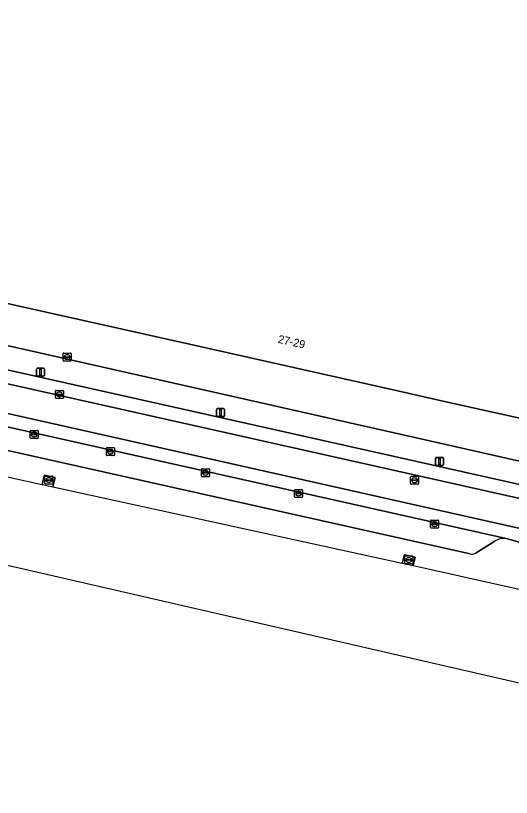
# Model space of a CAD drawing. Extents: x 162172 to 163187, y 382874 to 383685.
# Drawn here: x 163000.5 to 163062.4, y 382874.2 to 382971.9 of the extents above; entities that cross this region are included whole.
import ezdxf

# ---------------------------------------------------------------- set-up
doc = ezdxf.new("R2010")
doc.units = 0
for name, color, linetype in [('IMGEO_Berm_groen', 7, 'Continuous'), ('IMGEO_Kolk', 7, 'Continuous'), ('IMGEO_Lichtmast', 7, 'Continuous'), ('IMGEO_Pand', 7, 'Continuous'), ('IMGEO_Pand_nummerreeks', 7, 'Continuous'), ('IMGEO_Parkeervlak_open', 7, 'Continuous'), ('IMGEO_Rijbaan_lokaal_gesloten', 7, 'Continuous'), ('IMGEO_Rioolput', 7, 'Continuous'), ('IMGEO_Terreindeel_gesloten', 7, 'Continuous'), ('IMGEO_Voetpad_open', 7, 'Continuous'), ('IMGEO_Waterloop', 7, 'Continuous')]:
    doc.layers.add(name, color=color, linetype=linetype)

msp = doc.modelspace()

# ---------------------------------------------------------------- linework, layer by layer
at = {"layer": 'IMGEO_Berm_groen'}
for points in [[(162972.5, 382925.47), (162971.874, 382922.635), (162971.995, 382922.608), (162971.713, 382921.273), (162971.559, 382920.546), (163000, 382914.142), (163003.786, 382913.313), (163004.092, 382914.475), (163005.401, 382914.188), (163005.132, 382913.018), (163048.746, 382903.467), (163049.031, 382904.512), (163050.342, 382904.213), (163050.115, 382903.167), (163051.964, 382902.762), (163067.609, 382899.249), (163078.913, 382896.711), (163079.073, 382898.985), (163078.182, 382899.182)], [(163057.199, 382904.619), (162978.03, 382922.351)], [(163065.631, 382905.242), (163062.776, 382906.254), (163061.72, 382906.535)], [(163060.277, 382906.21), (163057.952, 382904.765)]]:
    msp.add_lwpolyline(points, dxfattribs=at)
for centre, radius, start, end in [((163061.413, 382904.533), 2.025, 81.27441, 124.11092), ((163057.414, 382905.527), 0.933, 256.7011, 305.24487)]:
    msp.add_arc(centre, radius, start, end, dxfattribs=at)
at = {"layer": 'IMGEO_Kolk'}
for p, q in [((163002.295, 382919.13), (163002.295, 382919.982)), ((163002.37, 382920.056), (163003.222, 382920.056)), ((163002.554, 382919.55), (163002.554, 382919.562)), ((163002.992, 382919.513), (163002.594, 382919.513)), ((163002.597, 382919.599), (163002.995, 382919.599)), ((163002.806, 382919.276), (163002.781, 382919.276)), ((163002.783, 382919.836), (163002.808, 382919.836)), ((163003.038, 382919.562), (163003.038, 382919.55)), ((163003.296, 382919.982), (163003.296, 382919.13)), ((163003.222, 382919.056), (163002.37, 382919.056)), ((163011.802, 382916.987), (163011.802, 382917.839)), ((163011.877, 382917.913), (163012.729, 382917.913)), ((163012.061, 382917.407), (163012.061, 382917.419)), ((163012.499, 382917.37), (163012.101, 382917.37)), ((163012.104, 382917.456), (163012.502, 382917.456)), ((163012.29, 382917.693), (163012.315, 382917.693)), ((163012.545, 382917.419), (163012.545, 382917.407)), ((163012.803, 382917.839), (163012.803, 382916.987)), ((163012.729, 382916.913), (163011.877, 382916.913)), ((163012.313, 382917.133), (163012.288, 382917.133)), ((163023.749, 382915.266), (163024.601, 382915.266)), ((163004.135, 382913.431), (163004.135, 382914.283)), ((163004.21, 382914.357), (163005.062, 382914.357)), ((163005.136, 382914.283), (163005.136, 382913.431)), ((163023.674, 382914.34), (163023.674, 382915.192)), ((163023.933, 382914.76), (163023.933, 382914.772)), ((163024.371, 382914.723), (163023.973, 382914.723)), ((163023.976, 382914.809), (163024.374, 382914.809)), ((163024.185, 382914.486), (163024.16, 382914.486)), ((163024.162, 382915.046), (163024.187, 382915.046)), ((163024.417, 382914.772), (163024.417, 382914.76)), ((163024.675, 382915.192), (163024.675, 382914.34)), ((163005.062, 382913.357), (163004.21, 382913.357)), ((163004.394, 382913.851), (163004.394, 382913.863)), ((163004.832, 382913.814), (163004.434, 382913.814)), ((163004.437, 382913.9), (163004.835, 382913.9)), ((163004.646, 382913.577), (163004.621, 382913.577)), ((163004.623, 382914.137), (163004.648, 382914.137)), ((163004.878, 382913.863), (163004.878, 382913.851)), ((163024.601, 382914.266), (163023.749, 382914.266)), ((163035.293, 382911.75), (163035.293, 382912.602)), ((163035.368, 382912.676), (163036.22, 382912.676)), ((163035.781, 382912.456), (163035.806, 382912.456)), ((163036.294, 382912.602), (163036.294, 382911.75)), ((163036.22, 382911.676), (163035.368, 382911.676)), ((163035.552, 382912.17), (163035.552, 382912.182)), ((163035.99, 382912.133), (163035.592, 382912.133)), ((163035.595, 382912.219), (163035.993, 382912.219)), ((163035.804, 382911.896), (163035.779, 382911.896)), ((163036.036, 382912.182), (163036.036, 382912.17)), ((163052.279, 382907.923), (163052.279, 382908.775)), ((163052.354, 382908.849), (163053.206, 382908.849)), ((163052.767, 382908.629), (163052.792, 382908.629)), ((163053.28, 382908.775), (163053.28, 382907.923)), ((163053.206, 382907.849), (163052.354, 382907.849)), ((163052.538, 382908.343), (163052.538, 382908.355)), ((163052.976, 382908.306), (163052.578, 382908.306)), ((163052.581, 382908.392), (163052.979, 382908.392)), ((163052.79, 382908.069), (163052.765, 382908.069)), ((163053.022, 382908.355), (163053.022, 382908.343)), ((163049.058, 382903.442), (163049.058, 382904.294)), ((163049.133, 382904.368), (163049.985, 382904.368)), ((163049.317, 382903.862), (163049.317, 382903.874)), ((163049.755, 382903.825), (163049.357, 382903.825)), ((163049.36, 382903.911), (163049.758, 382903.911)), ((163049.569, 382903.588), (163049.544, 382903.588)), ((163049.546, 382904.148), (163049.571, 382904.148)), ((163049.801, 382903.874), (163049.801, 382903.862)), ((163050.059, 382904.294), (163050.059, 382903.442)), ((163049.985, 382903.368), (163049.133, 382903.368))]:
    msp.add_line(p, q, dxfattribs=at)
for points in [[(163002.295, 382919.13), (163002.295, 382919.982)], [(163002.37, 382920.056), (163003.222, 382920.056)], [(163003.296, 382919.982), (163003.296, 382919.13)], [(163003.222, 382919.056), (163002.37, 382919.056)], [(163011.802, 382916.987), (163011.802, 382917.839)], [(163011.877, 382917.913), (163012.729, 382917.913)], [(163012.803, 382917.839), (163012.803, 382916.987)], [(163012.729, 382916.913), (163011.877, 382916.913)], [(163023.749, 382915.266), (163024.601, 382915.266)], [(163004.135, 382913.431), (163004.135, 382914.283)], [(163004.21, 382914.357), (163005.062, 382914.357)], [(163005.136, 382914.283), (163005.136, 382913.431)], [(163023.674, 382914.34), (163023.674, 382915.192)], [(163024.675, 382915.192), (163024.675, 382914.34)], [(163005.062, 382913.357), (163004.21, 382913.357)], [(163024.601, 382914.266), (163023.749, 382914.266)], [(163035.293, 382911.75), (163035.293, 382912.602)], [(163035.368, 382912.676), (163036.22, 382912.676)], [(163036.294, 382912.602), (163036.294, 382911.75)], [(163036.22, 382911.676), (163035.368, 382911.676)], [(163052.279, 382907.923), (163052.279, 382908.775)], [(163052.354, 382908.849), (163053.206, 382908.849)], [(163053.28, 382908.775), (163053.28, 382907.923)], [(163053.206, 382907.849), (163052.354, 382907.849)], [(163049.058, 382903.442), (163049.058, 382904.294)], [(163049.133, 382904.368), (163049.985, 382904.368)], [(163050.059, 382904.294), (163050.059, 382903.442)], [(163049.985, 382903.368), (163049.133, 382903.368)]]:
    msp.add_lwpolyline(points, dxfattribs=at)
for centre, radius, start, end in [((163002.372, 382919.98), 0.0765, 91.55205, 178.44795), ((163002.372, 382919.98), 0.0765, 91.55205, 178.44795), ((163002.594, 382919.559), 0.0403, 85.87752, 175.75265), ((163002.591, 382919.549), 0.0366, 178.93798, 274.71019), ((163002.995, 382919.556), 0.043, 264.86636, 352.45326), ((163002.999, 382919.561), 0.0386, 1.73085, 96.63898), ((163003.22, 382919.98), 0.0765, 1.55205, 88.44795), ((163003.22, 382919.98), 0.0765, 1.55205, 88.44795), ((163002.372, 382919.132), 0.0765, 181.55205, 268.44795), ((163002.372, 382919.132), 0.0765, 181.55205, 268.44795), ((163003.22, 382919.132), 0.0765, 271.55205, 358.44795), ((163003.22, 382919.132), 0.0765, 271.55205, 358.44795), ((163011.879, 382917.837), 0.0765, 91.55205, 178.44795), ((163011.879, 382917.837), 0.0765, 91.55205, 178.44795), ((163012.101, 382917.416), 0.0403, 85.87752, 175.75265), ((163012.098, 382917.406), 0.0366, 178.93798, 274.71019), ((163012.502, 382917.413), 0.043, 264.86636, 352.45326), ((163012.506, 382917.418), 0.0386, 1.73085, 96.63898), ((163012.727, 382917.837), 0.0765, 1.55205, 88.44795), ((163012.727, 382917.837), 0.0765, 1.55205, 88.44795), ((163011.879, 382916.989), 0.0765, 181.55205, 268.44795), ((163011.879, 382916.989), 0.0765, 181.55205, 268.44795), ((163012.727, 382916.989), 0.0765, 271.55205, 358.44795), ((163012.727, 382916.989), 0.0765, 271.55205, 358.44795), ((163023.751, 382915.19), 0.0765, 91.55205, 178.44795), ((163023.751, 382915.19), 0.0765, 91.55205, 178.44795), ((163024.599, 382915.19), 0.0765, 1.55205, 88.44795), ((163024.599, 382915.19), 0.0765, 1.55205, 88.44795), ((163004.212, 382914.281), 0.0765, 91.55205, 178.44795), ((163004.212, 382914.281), 0.0765, 91.55205, 178.44795), ((163005.06, 382914.281), 0.0765, 1.55205, 88.44795), ((163005.06, 382914.281), 0.0765, 1.55205, 88.44795), ((163023.751, 382914.342), 0.0765, 181.55205, 268.44795), ((163023.751, 382914.342), 0.0765, 181.55205, 268.44795), ((163023.973, 382914.769), 0.0403, 85.87752, 175.75265), ((163023.97, 382914.759), 0.0366, 178.93798, 274.71019), ((163024.374, 382914.766), 0.043, 264.86636, 352.45326), ((163024.378, 382914.771), 0.0386, 1.73085, 96.63898), ((163024.599, 382914.342), 0.0765, 271.55205, 358.44795), ((163024.599, 382914.342), 0.0765, 271.55205, 358.44795), ((163004.212, 382913.433), 0.0765, 181.55205, 268.44795), ((163004.212, 382913.433), 0.0765, 181.55205, 268.44795), ((163004.434, 382913.86), 0.0403, 85.87752, 175.75265), ((163004.431, 382913.85), 0.0366, 178.93798, 274.71019), ((163004.835, 382913.857), 0.043, 264.86636, 352.45326), ((163004.839, 382913.862), 0.0386, 1.73085, 96.63898), ((163005.06, 382913.433), 0.0765, 271.55205, 358.44795), ((163005.06, 382913.433), 0.0765, 271.55205, 358.44795), ((163035.37, 382912.6), 0.0765, 91.55205, 178.44795), ((163035.37, 382912.6), 0.0765, 91.55205, 178.44795), ((163036.218, 382912.6), 0.0765, 1.55205, 88.44795), ((163036.218, 382912.6), 0.0765, 1.55205, 88.44795), ((163035.37, 382911.752), 0.0765, 181.55205, 268.44795), ((163035.37, 382911.752), 0.0765, 181.55205, 268.44795), ((163035.592, 382912.179), 0.0403, 85.87752, 175.75265), ((163035.589, 382912.169), 0.0366, 178.93798, 274.71019), ((163035.993, 382912.176), 0.043, 264.86636, 352.45326), ((163035.997, 382912.181), 0.0386, 1.73085, 96.63898), ((163036.218, 382911.752), 0.0765, 271.55205, 358.44795), ((163036.218, 382911.752), 0.0765, 271.55205, 358.44795), ((163052.356, 382908.773), 0.0765, 91.55205, 178.44795), ((163052.356, 382908.773), 0.0765, 91.55205, 178.44795), ((163053.204, 382908.773), 0.0765, 1.55205, 88.44795), ((163053.204, 382908.773), 0.0765, 1.55205, 88.44795), ((163052.356, 382907.925), 0.0765, 181.55205, 268.44795), ((163052.356, 382907.925), 0.0765, 181.55205, 268.44795), ((163052.578, 382908.352), 0.0403, 85.87752, 175.75265), ((163052.575, 382908.342), 0.0366, 178.93798, 274.71019), ((163052.979, 382908.349), 0.043, 264.86636, 352.45326), ((163052.983, 382908.354), 0.0386, 1.73085, 96.63898), ((163053.204, 382907.925), 0.0765, 271.55205, 358.44795), ((163053.204, 382907.925), 0.0765, 271.55205, 358.44795), ((163049.135, 382904.292), 0.0765, 91.55205, 178.44795), ((163049.135, 382904.292), 0.0765, 91.55205, 178.44795), ((163049.357, 382903.871), 0.0403, 85.87752, 175.75265), ((163049.354, 382903.861), 0.0366, 178.93798, 274.71019), ((163049.758, 382903.868), 0.043, 264.86636, 352.45326), ((163049.762, 382903.873), 0.0386, 1.73085, 96.63898), ((163049.983, 382904.292), 0.0765, 1.55205, 88.44795), ((163049.983, 382904.292), 0.0765, 1.55205, 88.44795), ((163049.135, 382903.444), 0.0765, 181.55205, 268.44795), ((163049.135, 382903.444), 0.0765, 181.55205, 268.44795), ((163049.983, 382903.444), 0.0765, 271.55205, 358.44795), ((163049.983, 382903.444), 0.0765, 271.55205, 358.44795)]:
    msp.add_arc(centre, radius, start, end, dxfattribs=at)
for centre, major_axis, ratio, start_param, end_param in [((163002.782, 382919.556), (-0.387, 0.002), 0.722429, 4.712389, 7.853982), ((163002.807, 382919.556), (-0.39, 0.002), 0.717154, 1.570796, 4.712389), ((163012.289, 382917.413), (-0.387, 0.002), 0.722429, 4.712389, 7.853982), ((163012.314, 382917.413), (-0.39, 0.002), 0.717154, 1.570796, 4.712389), ((163024.161, 382914.766), (-0.387, 0.002), 0.722429, 4.712389, 7.853982), ((163024.186, 382914.766), (-0.39, 0.002), 0.717154, 1.570796, 4.712389), ((163004.622, 382913.857), (-0.387, 0.002), 0.722429, 4.712389, 7.853982), ((163004.647, 382913.857), (-0.39, 0.002), 0.717154, 1.570796, 4.712389), ((163035.78, 382912.176), (-0.387, 0.002), 0.722429, 4.712389, 7.853982), ((163035.805, 382912.176), (-0.39, 0.002), 0.717154, 1.570796, 4.712389), ((163052.766, 382908.349), (-0.387, 0.002), 0.722429, 4.712389, 7.853982), ((163052.791, 382908.349), (-0.39, 0.002), 0.717154, 1.570796, 4.712389), ((163049.545, 382903.868), (-0.387, 0.002), 0.722429, 4.712389, 7.853982), ((163049.57, 382903.868), (-0.39, 0.002), 0.717154, 1.570796, 4.712389)]:
    msp.add_ellipse(centre, major_axis=major_axis, ratio=ratio, start_param=start_param, end_param=end_param, dxfattribs=at)
at = {"layer": 'IMGEO_Lichtmast'}
for p, q in [((163003.073, 382926.932), (163003.073, 382927.732)), ((163003.073, 382927.732), (163003.073, 382926.932)), ((163003.173, 382927.832), (163003.963, 382927.832)), ((163003.963, 382927.832), (163003.173, 382927.832)), ((163004.063, 382927.732), (163004.063, 382926.932)), ((163004.063, 382926.932), (163004.063, 382927.732)), ((163003.963, 382926.832), (163003.173, 382926.832)), ((163003.173, 382926.832), (163003.963, 382926.832)), ((163025.545, 382921.88), (163025.545, 382922.68)), ((163025.545, 382922.68), (163025.545, 382921.88)), ((163025.645, 382922.78), (163026.435, 382922.78)), ((163026.435, 382922.78), (163025.645, 382922.78)), ((163026.535, 382922.68), (163026.535, 382921.88)), ((163026.535, 382921.88), (163026.535, 382922.68)), ((163026.435, 382921.78), (163025.645, 382921.78)), ((163025.645, 382921.78), (163026.435, 382921.78)), ((163052.894, 382915.791), (163052.894, 382916.591)), ((163052.894, 382916.591), (163052.894, 382915.791)), ((163052.994, 382916.691), (163053.784, 382916.691)), ((163053.784, 382916.691), (163052.994, 382916.691)), ((163053.884, 382916.591), (163053.884, 382915.791)), ((163053.884, 382915.791), (163053.884, 382916.591)), ((163053.784, 382915.691), (163052.994, 382915.691)), ((163052.994, 382915.691), (163053.784, 382915.691))]:
    msp.add_line(p, q, dxfattribs=at)
for points in [[(163003.493, 382927.707), (163003.643, 382927.707), (163003.643, 382926.957), (163003.493, 382926.957), (163003.493, 382927.707)], [(163025.965, 382922.655), (163026.115, 382922.655), (163026.115, 382921.905), (163025.965, 382921.905), (163025.965, 382922.655)], [(163053.314, 382916.566), (163053.464, 382916.566), (163053.464, 382915.816), (163053.314, 382915.816), (163053.314, 382916.566)]]:
    msp.add_lwpolyline(points, dxfattribs=at)
for centre, start, end in [((163003.173, 382927.732), 90, 180), ((163003.173, 382927.732), 90, 180), ((163003.963, 382927.732), 0, 90), ((163003.963, 382927.732), 360, 90), ((163003.173, 382926.932), 180, 270), ((163003.173, 382926.932), 180, 270), ((163003.963, 382926.932), 270, 0), ((163003.963, 382926.932), 270, 0), ((163025.645, 382922.68), 90, 180), ((163025.645, 382922.68), 90, 180), ((163026.435, 382922.68), 0, 90), ((163026.435, 382922.68), 360, 90), ((163025.645, 382921.88), 180, 270), ((163025.645, 382921.88), 180, 270), ((163026.435, 382921.88), 270, 0), ((163026.435, 382921.88), 270, 0), ((163052.994, 382916.591), 90, 180), ((163052.994, 382916.591), 90, 180), ((163053.784, 382916.591), 0, 90), ((163053.784, 382916.591), 360, 90), ((163052.994, 382915.791), 180, 270), ((163052.994, 382915.791), 180, 270), ((163053.784, 382915.791), 270, 0), ((163053.784, 382915.791), 270, 0)]:
    msp.add_arc(centre, 0.1, start, end, dxfattribs=at)
at = {"layer": 'IMGEO_Pand'}
msp.add_lwpolyline([(163090.912, 382992.113), (163056.116, 383000), (163050.852, 383001.172), (163036.164, 383004.442), (163014.36, 383009.297), (163001.356, 383012.184), (163000, 383006.126), (162998.629, 383000), (162989.503, 382959.234), (162988.402, 382954.323), (162997.44, 382952.297), (162995.861, 382945.256), (162989.566, 382946.667), (162987.748, 382938.554), (162993.865, 382937.183), (162994.32, 382937.081), (163000, 382935.807), (163022.198, 382930.829), (163048.344, 382924.966), (163054.02, 382923.693), (163066.783, 382920.831)], dxfattribs=at)
at = {"layer": 'IMGEO_Parkeervlak_open'}
msp.add_lwpolyline([(163054.02, 382923.693), (163048.344, 382924.966), (163022.198, 382930.829), (163000, 382935.807), (162994.32, 382937.081), (162993.865, 382937.183), (162993.596, 382935.891), (162987.187, 382937.351), (162987.283, 382937.828), (162987.46, 382938.619), (162987.748, 382938.554), (162989.566, 382946.667), (162986.656, 382947.208), (162985.878, 382944.1), (162984.781, 382939.169), (162983.779, 382934.187), (162992.328, 382932.257), (163052.88, 382918.586), (163066.871, 382915.427), (163077.342, 382912.864), (163078.547, 382918.193), (163066.783, 382920.831)], close=True, dxfattribs=at)
for points in [[(163061.72, 382906.535), (162974.816, 382925.987)], [(162978.03, 382922.351), (163057.199, 382904.619)], [(163057.952, 382904.765), (163060.277, 382906.21)]]:
    msp.add_lwpolyline(points, dxfattribs=at)
for centre, radius, start, end in [((163061.413, 382904.533), 2.025, 81.27441, 124.11092), ((163057.414, 382905.527), 0.933, 256.7011, 305.24487)]:
    msp.add_arc(centre, radius, start, end, dxfattribs=at)
at = {"layer": 'IMGEO_Rijbaan_lokaal_gesloten'}
for points in [[(162829.302, 382965.805), (162824.157, 382966.963), (162787.291, 382975.248), (162773.34, 382978.384), (162571.899, 383023.687), (162571.522, 383022.029), (162786.88, 382973.603), (162917.14, 382944.312), (162943.106, 382938.499), (163087.202, 382906.239), (163087.933, 382911.374)], [(163083.281, 382900.241), (163086.245, 382899.688), (163087.202, 382906.239), (162943.106, 382938.499), (162917.14, 382944.312), (162786.88, 382973.603), (162571.522, 383022.029), (162570.463, 383017.371), (162571.857, 383017.418)], [(162578.735, 383014.966), (162579.914, 383014.696), (162633.717, 383002.605), (162634.011, 383002.544), (162686.729, 382990.692), (162687.058, 382990.622), (162702.086, 382987.23), (162742.081, 382978.256), (162742.474, 382978.167), (162785.592, 382968.454), (162799.197, 382965.389), (162799.607, 382965.303), (162822.549, 382960.121), (162914.534, 382939.493), (162915.372, 382939.293), (162941.966, 382933.318), (162958.833, 382929.528), (162973.588, 382926.269), (162974.816, 382925.987), (163061.72, 382906.535), (163062.776, 382906.254), (163065.631, 382905.242)], [(162582.55, 383015.84), (162786.012, 382970.134), (162942.339, 382935.016), (163063.468, 382907.805)], [(163063.468, 382907.805), (162942.339, 382935.016), (162786.012, 382970.134)], [(163084.021, 382908.667), (163076.773, 382910.308), (162960.356, 382936.387), (162943.475, 382940.176), (162829.302, 382965.805)]]:
    msp.add_lwpolyline(points, dxfattribs=at)
at = {"layer": 'IMGEO_Rioolput'}
for p, q in [((163006.404, 382928.799), (163006.404, 382929.651)), ((163006.479, 382929.725), (163007.331, 382929.725)), ((163006.663, 382929.219), (163006.663, 382929.231)), ((163007.101, 382929.182), (163006.703, 382929.182)), ((163006.706, 382929.268), (163007.104, 382929.268)), ((163006.915, 382928.945), (163006.89, 382928.945)), ((163006.892, 382929.505), (163006.917, 382929.505)), ((163007.147, 382929.231), (163007.147, 382929.219)), ((163007.405, 382929.651), (163007.405, 382928.799)), ((163007.331, 382928.725), (163006.479, 382928.725)), ((163005.52, 382925.062), (163006.372, 382925.062)), ((163005.445, 382924.136), (163005.445, 382924.988)), ((163006.372, 382924.062), (163005.52, 382924.062)), ((163005.704, 382924.556), (163005.704, 382924.568)), ((163006.142, 382924.519), (163005.744, 382924.519)), ((163005.747, 382924.605), (163006.145, 382924.605)), ((163005.956, 382924.282), (163005.931, 382924.282)), ((163005.933, 382924.842), (163005.958, 382924.842)), ((163006.188, 382924.568), (163006.188, 382924.556)), ((163006.446, 382924.988), (163006.446, 382924.136)), ((163049.85, 382914.334), (163050.702, 382914.334)), ((163049.775, 382913.408), (163049.775, 382914.26)), ((163050.702, 382913.334), (163049.85, 382913.334)), ((163050.034, 382913.828), (163050.034, 382913.84)), ((163050.472, 382913.791), (163050.074, 382913.791)), ((163050.077, 382913.877), (163050.475, 382913.877)), ((163050.286, 382913.554), (163050.261, 382913.554)), ((163050.263, 382914.114), (163050.288, 382914.114)), ((163050.518, 382913.84), (163050.518, 382913.828)), ((163050.776, 382914.26), (163050.776, 382913.408))]:
    msp.add_line(p, q, dxfattribs=at)
for points in [[(163006.404, 382928.799), (163006.404, 382929.651)], [(163006.479, 382929.725), (163007.331, 382929.725)], [(163007.405, 382929.651), (163007.405, 382928.799)], [(163007.331, 382928.725), (163006.479, 382928.725)], [(163005.52, 382925.062), (163006.372, 382925.062)], [(163005.445, 382924.136), (163005.445, 382924.988)], [(163006.372, 382924.062), (163005.52, 382924.062)], [(163006.446, 382924.988), (163006.446, 382924.136)], [(163049.85, 382914.334), (163050.702, 382914.334)], [(163049.775, 382913.408), (163049.775, 382914.26)], [(163050.702, 382913.334), (163049.85, 382913.334)], [(163050.776, 382914.26), (163050.776, 382913.408)]]:
    msp.add_lwpolyline(points, dxfattribs=at)
for centre, radius, start, end in [((163006.481, 382929.649), 0.0765, 91.55205, 178.44795), ((163006.481, 382929.649), 0.0765, 91.55205, 178.44795), ((163006.703, 382929.228), 0.0403, 85.87752, 175.75265), ((163006.7, 382929.218), 0.0366, 178.93798, 274.71019), ((163007.104, 382929.225), 0.043, 264.86636, 352.45326), ((163007.108, 382929.23), 0.0386, 1.73085, 96.63898), ((163007.329, 382929.649), 0.0765, 1.55205, 88.44795), ((163007.329, 382929.649), 0.0765, 1.55205, 88.44795), ((163006.481, 382928.801), 0.0765, 181.55205, 268.44795), ((163006.481, 382928.801), 0.0765, 181.55205, 268.44795), ((163007.329, 382928.801), 0.0765, 271.55205, 358.44795), ((163007.329, 382928.801), 0.0765, 271.55205, 358.44795), ((163005.522, 382924.986), 0.0765, 91.55205, 178.44795), ((163005.522, 382924.986), 0.0765, 91.55205, 178.44795), ((163006.37, 382924.986), 0.0765, 1.55205, 88.44795), ((163006.37, 382924.986), 0.0765, 1.55205, 88.44795), ((163005.522, 382924.138), 0.0765, 181.55205, 268.44795), ((163005.522, 382924.138), 0.0765, 181.55205, 268.44795), ((163005.744, 382924.565), 0.0403, 85.87752, 175.75265), ((163005.741, 382924.555), 0.0366, 178.93798, 274.71019), ((163006.145, 382924.562), 0.043, 264.86636, 352.45326), ((163006.149, 382924.567), 0.0386, 1.73085, 96.63898), ((163006.37, 382924.138), 0.0765, 271.55205, 358.44795), ((163006.37, 382924.138), 0.0765, 271.55205, 358.44795), ((163049.852, 382914.258), 0.0765, 91.55205, 178.44795), ((163049.852, 382914.258), 0.0765, 91.55205, 178.44795), ((163050.7, 382914.258), 0.0765, 1.55205, 88.44795), ((163050.7, 382914.258), 0.0765, 1.55205, 88.44795), ((163049.852, 382913.41), 0.0765, 181.55205, 268.44795), ((163049.852, 382913.41), 0.0765, 181.55205, 268.44795), ((163050.074, 382913.837), 0.0403, 85.87752, 175.75265), ((163050.071, 382913.827), 0.0366, 178.93798, 274.71019), ((163050.475, 382913.834), 0.043, 264.86636, 352.45326), ((163050.479, 382913.839), 0.0386, 1.73085, 96.63898), ((163050.7, 382913.41), 0.0765, 271.55205, 358.44795), ((163050.7, 382913.41), 0.0765, 271.55205, 358.44795)]:
    msp.add_arc(centre, radius, start, end, dxfattribs=at)
for centre, major_axis, ratio, start_param, end_param in [((163006.891, 382929.225), (-0.387, 0.002), 0.722429, 4.712389, 7.853982), ((163006.916, 382929.225), (-0.39, 0.002), 0.717154, 1.570796, 4.712389), ((163005.932, 382924.562), (-0.387, 0.002), 0.722429, 4.712389, 7.853982), ((163005.957, 382924.562), (-0.39, 0.002), 0.717154, 1.570796, 4.712389), ((163050.262, 382913.834), (-0.387, 0.002), 0.722429, 4.712389, 7.853982), ((163050.287, 382913.834), (-0.39, 0.002), 0.717154, 1.570796, 4.712389)]:
    msp.add_ellipse(centre, major_axis=major_axis, ratio=ratio, start_param=start_param, end_param=end_param, dxfattribs=at)
at = {"layer": 'IMGEO_Terreindeel_gesloten'}
for points in [[(163003.786, 382913.313), (163005.132, 382913.018), (163005.401, 382914.188), (163004.092, 382914.475)], [(163048.746, 382903.467), (163050.115, 382903.167), (163050.342, 382904.213), (163049.031, 382904.512)]]:
    msp.add_lwpolyline(points, close=True, dxfattribs=at)
at = {"layer": 'IMGEO_Voetpad_open'}
msp.add_lwpolyline([(162829.302, 382965.805), (162943.475, 382940.176), (162960.356, 382936.387), (163076.773, 382910.308), (163077.342, 382912.864), (163066.871, 382915.427), (163052.88, 382918.586), (162992.328, 382932.257), (162983.779, 382934.187), (162984.781, 382939.169), (162981.402, 382939.92), (162976.633, 382941.095), (162975.444, 382941.358), (162962.436, 382944.234), (162952.774, 382946.297), (162936.372, 382950.065), (162921.784, 382953.417)], dxfattribs=at)
at = {"layer": 'IMGEO_Waterloop'}
for points in [[(163125.436, 382874.202), (162549.091, 383006.865), (162500.065, 383018.15)], [(162926.207, 382930.757), (162940.685, 382927.497), (162970.227, 382920.846), (162971.559, 382920.546), (163000, 382914.142), (163003.786, 382913.313), (163005.132, 382913.018), (163048.746, 382903.467), (163050.115, 382903.167), (163051.964, 382902.762), (163067.609, 382899.249)]]:
    msp.add_lwpolyline(points, dxfattribs=at)

# ---------------------------------------------------------------- texts
at = {"layer": 'IMGEO_Pand_nummerreeks'}
msp.add_text('27-29', height=1, rotation=347.30042, dxfattribs=at).set_placement((163033.156, 382931.028))

doc.saveas('drawing.dxf')
